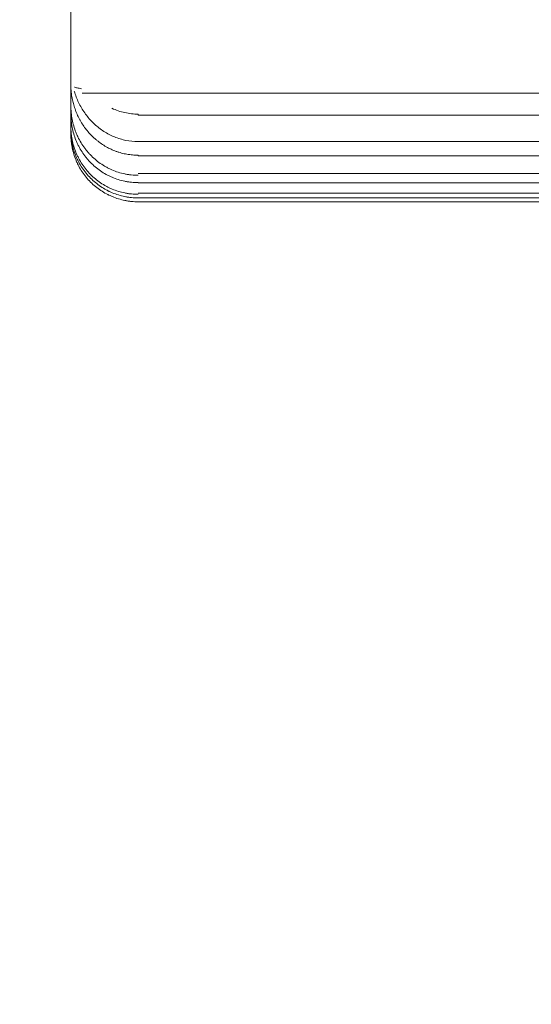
# Model space of a CAD drawing. Header units: millimetres. Extents: x 25069 to 61396, y 8621 to 21558.
# Tile 264 of 656: x 35490 to 35551, y 15628 to 15745. Entities that reach past the tile are written whole.
import ezdxf

# ---------------------------------------------------------------- set-up
doc = ezdxf.new("R2010")
doc.units = ezdxf.units.MM
doc.layers.add('10', color=7, linetype='Continuous')
doc.layers.add('dim', color=84, linetype='Continuous', lineweight=9)
doc.dimstyles.get("Standard").update_dxf_attribs({"dimtxt": 15, "dimasz": 5, "dimexe": 8, "dimexo": 5, "dimgap": 3, "dimtad": 0, "dimzin": 0, "dimdsep": 46, "dimtxsty": 'Standard', "dimblk": 'CLOSEDBLANK', "dimcen": 2, "dimclrd": 4, "dimclre": 3, "dimadec": 0, "dimazin": 0, "dimtfac": 1, "dimtofl": 0, "dimtmove": 0, "dimatfit": 3, "dimldrblk": 'CLOSEDBLANK', "dimfxl": 0, "dimtolj": 1, "dimtzin": 0, "dimarcsym": 0})

# ---------------------------------------------------------------- blocks, each defined once
blk = doc.blocks.new('_ClosedBlank')
at = {"color": 0, "linetype": 'ByBlock', "lineweight": -2}
for p, q in [((-1, 0.167), (0, 0)), ((-1, 0.167), (-1, -0.167)), ((0, 0), (-1, -0.167))]:
    blk.add_line(p, q, dxfattribs=at)
blk = doc.blocks.new('*D12')
at = {"layer": 'Defpoints', "color": 0, "lineweight": 18}
for p in [(35046.86, 15846.23), (35628.77, 15846.23), (35154.77, 14358.23)]:
    blk.add_point(p, dxfattribs=at)
at = {"layer": 'dim', "color": 3, "lineweight": -2}
for p, q in [((35608.77, 15846.23), (35026.86, 15846.23)), ((35134.77, 14358.23), (35026.86, 14358.23))]:
    blk.add_line(p, q, dxfattribs=at)
at = {"layer": 'dim', "color": 4, "lineweight": -3}
for p, q in [((35046.86, 15836.23), (35046.86, 15398.9)), ((35046.86, 14368.23), (35046.86, 14805.57))]:
    blk.add_line(p, q, dxfattribs=at)
at = {"layer": 'dim', "color": 4, "lineweight": -3, "xscale": 10, "yscale": 10, "zscale": 10}
for p, rotation in [((35046.86, 15846.23), 90), ((35046.86, 14358.23), 270)]:
    blk.add_blockref('_ClosedBlank', p, dxfattribs=dict(at, rotation=rotation))
at = {"layer": 'dim', "color": 0, "lineweight": 18, "insert": (35046.86, 15102.23), "char_height": 100, "attachment_point": 5, "rotation": 90}
blk.add_mtext('\\A1;1488.00', dxfattribs=at)
blk = doc.blocks.new('*D13')
at = {"layer": 'Defpoints', "color": 0, "lineweight": 18}
for p in [(34769.57, 16907.43), (35678.27, 16907.43), (35154.77, 14358.23)]:
    blk.add_point(p, dxfattribs=at)
at = {"layer": 'dim', "color": 3, "lineweight": -2}
for p, q in [((35658.27, 16907.43), (34749.57, 16907.43)), ((35134.77, 14358.23), (34749.57, 14358.23))]:
    blk.add_line(p, q, dxfattribs=at)
at = {"layer": 'dim', "color": 4, "lineweight": -3}
for p, q in [((34769.57, 16897.43), (34769.57, 15954.5)), ((34769.57, 14368.23), (34769.57, 15311.17))]:
    blk.add_line(p, q, dxfattribs=at)
at = {"layer": 'dim', "color": 4, "lineweight": -3, "xscale": 10, "yscale": 10, "zscale": 10}
for p, rotation in [((34769.57, 16907.43), 90), ((34769.57, 14358.23), 270)]:
    blk.add_blockref('_ClosedBlank', p, dxfattribs=dict(at, rotation=rotation))
at = {"layer": 'dim', "color": 0, "lineweight": 18, "insert": (34769.57, 15632.83), "char_height": 100, "attachment_point": 5, "rotation": 90}
blk.add_mtext('\\A1;2549.20', dxfattribs=at)

msp = doc.modelspace()

# ---------------------------------------------------------------- linework, layer by layer
at = {"layer": '10', "color": 7, "linetype": 'Continuous', "lineweight": 18}
for p, q in [((35496.37, 15737.367), (35496.37, 15762.745)), ((35496.37, 15737.367), (35496.37, 15735.691)), ((35496.37, 15735.138), (35496.37, 15735.691)), ((35496.37, 15734.194), (35496.37, 15735.138)), ((35496.37, 15732.7), (35496.37, 15734.194)), ((35504.37, 15734.071), (35504.37, 15734.184)), ((35504.37, 15734.071), (35574.509, 15734.071)), ((35496.37, 15732.24), (35496.37, 15732.7)), ((35496.37, 15731.75), (35496.37, 15732.24)), ((35504.37, 15729.234), (35504.37, 15729.294)), ((35504.37, 15729.234), (35575.805, 15729.234)), ((35504.37, 15726.001), (35504.37, 15726.026)), ((35504.37, 15726.001), (35576.671, 15726.001)), ((35504.37, 15724.201), (35504.37, 15724.206)), ((35504.37, 15724.201), (35577.151, 15724.201)), ((35504.37, 15723.732), (35504.37, 15723.749)), ((35577.271, 15723.749), (35504.37, 15723.749)), ((35504.37, 15723.732), (35577.275, 15723.732))]:
    msp.add_line(p, q, dxfattribs=at)
at = {"layer": '10', "color": 7, "linetype": 'Continuous', "lineweight": 13}
for p, q in [((35496.746, 15736.911), (35496.789, 15736.857)), ((35497.728, 15736.691), (35573.803, 15736.691)), ((35504.37, 15730.92), (35575.393, 15730.92)), ((35504.37, 15727.105), (35576.402, 15727.105)), ((35504.37, 15724.76), (35577.019, 15724.76))]:
    msp.add_line(p, q, dxfattribs=at)
at = {"layer": '10', "color": 7, "linetype": 'Continuous', "lineweight": 18}
for points, knots in [([(35496.37, 15737.367), (35496.37, 15737.31), (35496.372, 15737.249), (35496.376, 15737.151), (35496.377, 15737.117), (35496.382, 15737.048), (35496.384, 15737.012), (35496.393, 15736.904), (35496.4, 15736.828), (35496.414, 15736.711), (35496.419, 15736.671), (35496.429, 15736.589), (35496.435, 15736.548), (35496.454, 15736.422), (35496.468, 15736.337), (35496.5, 15736.163), (35496.517, 15736.075), (35496.546, 15735.941), (35496.556, 15735.896), (35496.577, 15735.805), (35496.587, 15735.76), (35496.62, 15735.623), (35496.644, 15735.531), (35496.668, 15735.439)], [0, 0, 0, 0, 0.125, 0.125, 0.1875, 0.1875, 0.25, 0.25, 0.375, 0.375, 0.4375, 0.4375, 0.5, 0.5, 0.625, 0.625, 0.75, 0.75, 0.8125, 0.8125, 0.875, 0.875, 1, 1, 1, 1]), ([(35496.781, 15737.404), (35496.877, 15737.373), (35496.992, 15737.341), (35497.2, 15737.293), (35497.274, 15737.277), (35497.437, 15737.245), (35497.524, 15737.229), (35497.618, 15737.214)], [0, 0, 0, 0, 0.5, 0.5, 0.75, 0.75, 1, 1, 1, 1]), ([(35504.37, 15726.902), (35504.102, 15726.902), (35503.835, 15726.916), (35503.502, 15726.951), (35503.436, 15726.958), (35503.303, 15726.976), (35503.236, 15726.985), (35503.038, 15727.016), (35502.907, 15727.04), (35502.518, 15727.121), (35502.006, 15727.256), (35501.51, 15727.441), (35501.145, 15727.599), (35501.024, 15727.655), (35500.844, 15727.744), (35500.784, 15727.774), (35500.666, 15727.837), (35500.607, 15727.869), (35500.316, 15728.031), (35500.091, 15728.172), (35499.658, 15728.475), (35499.449, 15728.637), (35499.047, 15728.982), (35498.854, 15729.165), (35498.622, 15729.407), (35498.576, 15729.455), (35498.487, 15729.554), (35498.354, 15729.704), (35498.227, 15729.857), (35497.982, 15730.17), (35497.676, 15730.601), (35497.412, 15731.061), (35497.261, 15731.357), (35497.217, 15731.447), (35497.174, 15731.537), (35497.145, 15731.598), (35497.131, 15731.628), (35497.062, 15731.781), (35497.011, 15731.904), (35496.864, 15732.274), (35496.778, 15732.525), (35496.632, 15733.032), (35496.57, 15733.288), (35496.471, 15733.808), (35496.433, 15734.071), (35496.402, 15734.403), (35496.396, 15734.47), (35496.387, 15734.604), (35496.375, 15734.804), (35496.37, 15735.005), (35496.37, 15735.138)], [0, 0, 0, 0, 0.0625, 0.0625, 0.078125, 0.078125, 0.09375, 0.09375, 0.125, 0.125, 0.1875, 0.25, 0.25, 0.28125, 0.28125, 0.296875, 0.296875, 0.3125, 0.3125, 0.375, 0.375, 0.4375, 0.4375, 0.5, 0.5, 0.515625, 0.515625, 0.53125, 0.5625, 0.5625, 0.625, 0.6875, 0.6875, 0.703125, 0.7109375, 0.7109375, 0.71875, 0.71875, 0.75, 0.75, 0.8125, 0.8125, 0.875, 0.875, 0.9375, 0.9375, 0.953125, 0.953125, 0.96875, 1, 1, 1, 1]), ([(35496.668, 15735.439), (35496.725, 15735.224), (35496.855, 15734.801), (35497.096, 15734.185), (35497.288, 15733.788), (35497.444, 15733.495), (35497.498, 15733.399), (35497.582, 15733.255), (35497.61, 15733.207), (35497.668, 15733.112), (35497.815, 15732.877), (35498.098, 15732.469), (35498.515, 15731.959), (35498.819, 15731.643), (35499.058, 15731.414), (35499.18, 15731.302), (35499.305, 15731.193), (35499.39, 15731.121), (35499.433, 15731.085), (35499.649, 15730.91), (35500.003, 15730.645), (35500.563, 15730.296), (35500.953, 15730.095), (35501.354, 15729.911), (35501.558, 15729.827), (35501.82, 15729.732), (35501.873, 15729.714), (35501.978, 15729.678), (35502.136, 15729.627), (35502.296, 15729.581), (35502.616, 15729.495), (35503.046, 15729.4), (35503.483, 15729.343), (35503.814, 15729.314), (35503.925, 15729.306), (35504.092, 15729.299), (35504.148, 15729.297), (35504.259, 15729.295), (35504.315, 15729.294), (35504.37, 15729.294)], [0, 0, 0, 0, 0.0625, 0.125, 0.1875, 0.1875, 0.21875, 0.21875, 0.234375, 0.234375, 0.25, 0.3125, 0.375, 0.4375, 0.4375, 0.46875, 0.484375, 0.484375, 0.5, 0.5, 0.5625, 0.625, 0.6875, 0.6875, 0.75, 0.75, 0.765625, 0.765625, 0.78125, 0.8125, 0.8125, 0.875, 0.9375, 0.9375, 0.96875, 0.96875, 0.984375, 0.984375, 1, 1, 1, 1]), ([(35501.263, 15734.875), (35501.506, 15734.762), (35501.755, 15734.662), (35502.26, 15734.49), (35502.517, 15734.418), (35503.041, 15734.301), (35503.305, 15734.257), (35503.835, 15734.198), (35504.102, 15734.184), (35504.37, 15734.184)], [0, 0, 0, 0, 0.25, 0.25, 0.5, 0.5, 0.75, 0.75, 1, 1, 1, 1]), ([(35496.37, 15734.194), (35496.37, 15733.928), (35496.383, 15733.662), (35496.434, 15733.131), (35496.472, 15732.869), (35496.572, 15732.351), (35496.634, 15732.095), (35496.782, 15731.591), (35496.869, 15731.341), (35496.992, 15731.034), (35497.017, 15730.973), (35497.07, 15730.851), (35497.097, 15730.79), (35497.18, 15730.608), (35497.238, 15730.489), (35497.421, 15730.136), (35497.686, 15729.68), (35497.993, 15729.253), (35498.239, 15728.943), (35498.323, 15728.842), (35498.455, 15728.693), (35498.499, 15728.643), (35498.589, 15728.546), (35498.635, 15728.497), (35498.867, 15728.258), (35499.06, 15728.077), (35499.463, 15727.736), (35499.672, 15727.576), (35500.105, 15727.277), (35500.329, 15727.138), (35500.619, 15726.978), (35500.678, 15726.947), (35500.796, 15726.885), (35500.855, 15726.855), (35501.035, 15726.767), (35501.156, 15726.712), (35501.521, 15726.556), (35502.015, 15726.374), (35502.525, 15726.241), (35502.914, 15726.161), (35503.044, 15726.138), (35503.241, 15726.107), (35503.307, 15726.098), (35503.44, 15726.081), (35503.506, 15726.073), (35503.837, 15726.039), (35504.104, 15726.026), (35504.37, 15726.026)], [0, 0, 0, 0, 0.0625, 0.0625, 0.125, 0.125, 0.1875, 0.1875, 0.25, 0.25, 0.265625, 0.265625, 0.28125, 0.28125, 0.3125, 0.3125, 0.375, 0.4375, 0.4375, 0.46875, 0.46875, 0.484375, 0.484375, 0.5, 0.5, 0.5625, 0.5625, 0.625, 0.625, 0.6875, 0.6875, 0.703125, 0.703125, 0.71875, 0.71875, 0.75, 0.75, 0.8125, 0.875, 0.875, 0.90625, 0.90625, 0.921875, 0.921875, 0.9375, 0.9375, 1, 1, 1, 1]), ([(35504.37, 15724.635), (35504.105, 15724.635), (35503.841, 15724.648), (35503.512, 15724.681), (35503.446, 15724.688), (35503.314, 15724.705), (35503.118, 15724.732), (35502.924, 15724.766), (35502.538, 15724.844), (35502.031, 15724.974), (35501.539, 15725.152), (35501.175, 15725.304), (35501.054, 15725.358), (35500.875, 15725.444), (35500.816, 15725.474), (35500.698, 15725.534), (35500.64, 15725.564), (35500.35, 15725.721), (35500.126, 15725.858), (35499.693, 15726.151), (35499.484, 15726.308), (35499.081, 15726.642), (35498.887, 15726.82), (35498.515, 15727.197), (35498.339, 15727.393), (35498.009, 15727.801), (35497.701, 15728.222), (35497.433, 15728.673), (35497.28, 15728.964), (35497.249, 15729.022), (35497.191, 15729.141), (35497.162, 15729.2), (35497.078, 15729.38), (35497.025, 15729.501), (35496.875, 15729.866), (35496.788, 15730.113), (35496.638, 15730.614), (35496.575, 15730.868), (35496.499, 15731.253), (35496.477, 15731.383), (35496.448, 15731.578), (35496.439, 15731.644), (35496.423, 15731.775), (35496.416, 15731.841), (35496.383, 15732.17), (35496.37, 15732.435), (35496.37, 15732.7)], [0, 0, 0, 0, 0.0625, 0.0625, 0.078125, 0.078125, 0.09375, 0.125, 0.125, 0.1875, 0.25, 0.25, 0.28125, 0.28125, 0.296875, 0.296875, 0.3125, 0.3125, 0.375, 0.375, 0.4375, 0.4375, 0.5, 0.5, 0.5625, 0.5625, 0.625, 0.6875, 0.6875, 0.703125, 0.703125, 0.71875, 0.71875, 0.75, 0.75, 0.8125, 0.8125, 0.875, 0.875, 0.90625, 0.90625, 0.921875, 0.921875, 0.9375, 0.9375, 1, 1, 1, 1]), ([(35496.37, 15732.24), (35496.37, 15731.975), (35496.383, 15731.712), (35496.416, 15731.383), (35496.423, 15731.317), (35496.439, 15731.186), (35496.466, 15730.99), (35496.499, 15730.796), (35496.576, 15730.412), (35496.702, 15729.905), (35496.877, 15729.413), (35497.027, 15729.049), (35497.08, 15728.928), (35497.165, 15728.749), (35497.194, 15728.689), (35497.253, 15728.571), (35497.283, 15728.513), (35497.437, 15728.223), (35497.705, 15727.774), (35498.015, 15727.354), (35498.345, 15726.948), (35498.521, 15726.753), (35498.893, 15726.378), (35499.088, 15726.201), (35499.491, 15725.868), (35499.7, 15725.712), (35500.133, 15725.42), (35500.357, 15725.285), (35500.646, 15725.129), (35500.733, 15725.084), (35500.822, 15725.039), (35500.881, 15725.01), (35500.911, 15724.996), (35501.06, 15724.925), (35501.18, 15724.871), (35501.544, 15724.719), (35502.036, 15724.542), (35502.542, 15724.414), (35502.927, 15724.337), (35503.056, 15724.314), (35503.251, 15724.285), (35503.316, 15724.276), (35503.447, 15724.259), (35503.513, 15724.252), (35503.842, 15724.219), (35504.106, 15724.206), (35504.37, 15724.206)], [0, 0, 0, 0, 0.0625, 0.0625, 0.078125, 0.078125, 0.09375, 0.125, 0.125, 0.1875, 0.25, 0.25, 0.28125, 0.28125, 0.296875, 0.296875, 0.3125, 0.3125, 0.375, 0.4375, 0.4375, 0.5, 0.5, 0.5625, 0.5625, 0.625, 0.625, 0.6875, 0.6875, 0.703125, 0.7109375, 0.7109375, 0.71875, 0.71875, 0.75, 0.75, 0.8125, 0.875, 0.875, 0.90625, 0.90625, 0.921875, 0.921875, 0.9375, 0.9375, 1, 1, 1, 1]), ([(35504.37, 15723.749), (35504.106, 15723.749), (35503.843, 15723.762), (35503.515, 15723.795), (35503.449, 15723.802), (35503.319, 15723.818), (35503.123, 15723.845), (35502.93, 15723.879), (35502.546, 15723.956), (35502.041, 15724.083), (35501.549, 15724.258), (35501.186, 15724.409), (35501.066, 15724.462), (35500.917, 15724.533), (35500.888, 15724.547), (35500.828, 15724.576), (35500.74, 15724.62), (35500.652, 15724.665), (35500.363, 15724.82), (35499.916, 15725.089), (35499.498, 15725.399), (35499.094, 15725.73), (35498.9, 15725.906), (35498.527, 15726.28), (35498.351, 15726.474), (35498.02, 15726.877), (35497.71, 15727.296), (35497.441, 15727.743), (35497.286, 15728.032), (35497.241, 15728.12), (35497.197, 15728.208), (35497.168, 15728.267), (35497.154, 15728.297), (35497.083, 15728.446), (35497.03, 15728.566), (35496.88, 15728.929), (35496.704, 15729.42), (35496.577, 15729.926), (35496.5, 15730.31), (35496.478, 15730.439), (35496.449, 15730.633), (35496.44, 15730.698), (35496.423, 15730.829), (35496.416, 15730.895), (35496.383, 15731.223), (35496.37, 15731.486), (35496.37, 15731.75)], [0, 0, 0, 0, 0.0625, 0.0625, 0.078125, 0.078125, 0.09375, 0.125, 0.125, 0.1875, 0.25, 0.25, 0.28125, 0.28125, 0.2890625, 0.2890625, 0.296875, 0.3125, 0.3125, 0.375, 0.4375, 0.4375, 0.5, 0.5, 0.5625, 0.5625, 0.625, 0.6875, 0.6875, 0.703125, 0.7109375, 0.7109375, 0.71875, 0.71875, 0.75, 0.75, 0.8125, 0.875, 0.875, 0.90625, 0.90625, 0.921875, 0.921875, 0.9375, 0.9375, 1, 1, 1, 1])]:
    msp.add_open_spline(points, degree=3, knots=knots, dxfattribs=at)
at = {"layer": '10', "color": 7, "linetype": 'Continuous', "lineweight": 13}
msp.add_open_spline([(35496.789, 15736.857), (35496.821, 15736.755), (35496.853, 15736.655), (35497.042, 15736.107), (35497.23, 15735.674), (35497.563, 15735.046), (35497.683, 15734.841), (35497.941, 15734.438), (35498.079, 15734.241), (35498.512, 15733.673), (35498.829, 15733.323), (35499.349, 15732.84), (35499.529, 15732.687), (35499.905, 15732.394), (35500.102, 15732.255), (35500.706, 15731.867), (35501.126, 15731.649), (35501.784, 15731.382), (35502.008, 15731.303), (35502.464, 15731.166), (35502.699, 15731.107), (35503.402, 15730.968), (35503.874, 15730.921), (35504.356, 15730.92), (35504.363, 15730.92), (35504.37, 15730.92)], degree=3, knots=[0, 0, 0, 0, 0.0307487, 0.0307487, 0.1689114, 0.1689114, 0.2379928, 0.2379928, 0.3070741, 0.3070741, 0.4452369, 0.4452369, 0.5143182, 0.5143182, 0.5833996, 0.5833996, 0.7215623, 0.7215623, 0.7906437, 0.7906437, 0.8597251, 0.8597251, 0.9978878, 0.9978878, 1, 1, 1, 1], dxfattribs=at)

# ---------------------------------------------------------------- dimensions: what is measured, and where the dimension line sits
at = {"layer": 'dim', "lineweight": 18}
dim = msp.add_linear_dim(base=(34769.566, 16907.432), p1=(35154.77, 14358.232), p2=(35678.27, 16907.432), angle=90, dimstyle='Standard', override={"dimscale": 2, "dimtxt": 50, "dimexe": 10, "dimexo": 10, "dimgap": 15, "dimlwd": 65533}, dxfattribs=at)
dim.commit()
dim.dimension.update_dxf_attribs({"geometry": '*D13', "text_midpoint": (34769.566, 15632.832), "dimtype": 160})
dim = msp.add_linear_dim(base=(35046.865, 15846.232), p1=(35154.77, 14358.232), p2=(35628.77, 15846.232), angle=90, dimstyle='Standard', override={"dimscale": 2, "dimtxt": 50, "dimexe": 10, "dimexo": 10, "dimgap": 15, "dimlwd": 65533}, dxfattribs=at)
dim.commit()
dim.dimension.update_dxf_attribs({"geometry": '*D12', "text_midpoint": (35046.865, 15102.232)})

doc.saveas('drawing.dxf')
